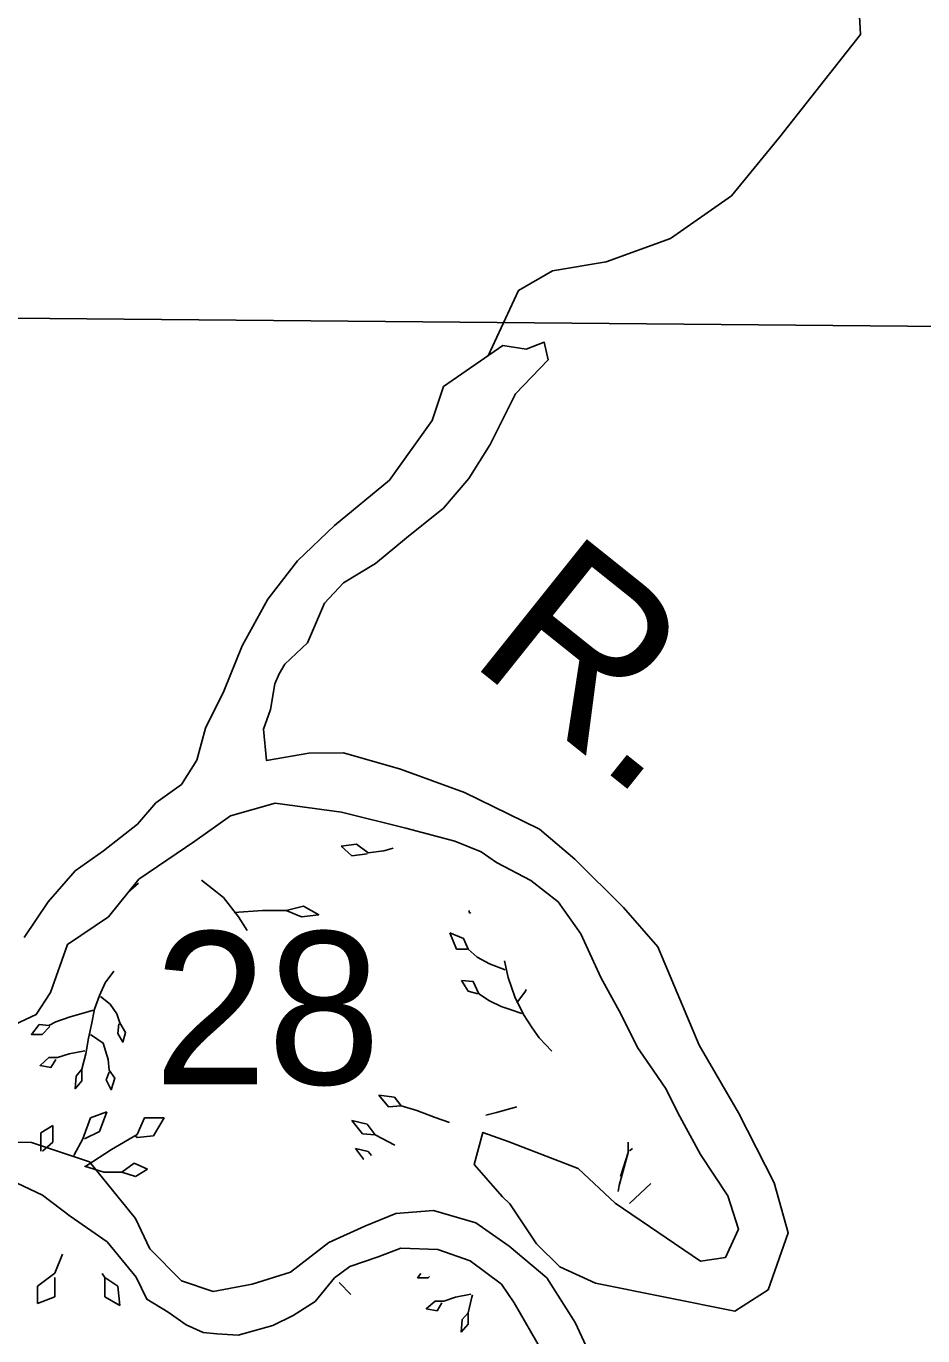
# Model space of a CAD drawing. Extents: x 380424 to 701066, y 1117407 to 1412949.
# Drawn here: x 523134 to 525775, y 1212226 to 1216086 of the extents above; entities that cross this region are included whole.
import ezdxf

# ---------------------------------------------------------------- set-up
doc = ezdxf.new("R2010")
doc.units = 0
for name, color, linetype in [('Islands', 7, 'Continuous'), ('Lakes and Ponds Text', 7, 'Continuous'), ('Mangroves', 7, 'Continuous'), ('Narrow River Creek and Branch and Slough', 7, 'Continuous'), ('Section Lines', 7, 'Continuous'), ('Section Numbers', 7, 'Continuous'), ('Wide Rivers and Canals', 7, 'Continuous')]:
    doc.layers.add(name, color=color, linetype=linetype)

msp = doc.modelspace()

# ---------------------------------------------------------------- linework, layer by layer
at = {"layer": 'Islands'}
msp.add_lwpolyline([(524652.9, 1212182), (524571.6, 1212323.9), (524534, 1212378.2), (524442.2, 1212447.1), (524346.3, 1212480.5), (524237.8, 1212484.7), (524171, 1212459.6), (524087.6, 1212430.4), (524041.7, 1212397), (523984.9, 1212327.5), (523920.7, 1212286.4), (523860.2, 1212257.1), (523758, 1212227.9), (523695.4, 1212232.1), (523655.7, 1212236.3), (523605.2, 1212258.9), (523552.4, 1212295.9), (523488.8, 1212334.4), (523457.6, 1212399.5), (523372, 1212503.4), (523263.5, 1212578.6), (523182.2, 1212641.2), (523088.3, 1212685)], dxfattribs=at)
at = {"layer": 'Mangroves'}
msp.add_line((524885, 1212695.8), (524907.1, 1212766.6), dxfattribs=at)
for points in [[(524107.3, 1213675.5), (524061.6, 1213669.7)], [(524061.6, 1213669.7), (524093, 1213641.1)], [(524141.7, 1213649.7), (524107.3, 1213675.5)], [(524215.3, 1213663.4), (524187.4, 1213655.4)], [(524093, 1213641.1), (524138.8, 1213646.9)], [(524187.4, 1213655.4), (524141.7, 1213649.7)], [(523464.8, 1213560.7), (523433.8, 1213534.2)], [(523650.8, 1213569.6), (523714.7, 1213518.5), (523759.4, 1213461), (523784.8, 1213421.1)], [(523746.6, 1213473.8), (523829.7, 1213480.2), (523900, 1213480.2), (523951.1, 1213492.9), (523995.8, 1213467.4), (523944.7, 1213461), (523900, 1213480.2)], [(524438.8, 1213479.6), (524439.1, 1213474.1)], [(524439.1, 1213474.1), (524444.2, 1213471.9)], [(524422, 1213396.9), (524381.9, 1213414.1)], [(524381.9, 1213414.1), (524402, 1213365.4)], [(524436.3, 1213365.4), (524422, 1213396.9)], [(524402, 1213365.4), (524433.4, 1213365.4)], [(524462, 1213342.6), (524436.3, 1213365.4)], [(524499.2, 1213322.5), (524462, 1213342.6)], [(524545, 1213305.4), (524499.2, 1213322.5)], [(524553.6, 1213282.5), (524542.9, 1213331.6)], [(523392.4, 1213300.8), (523366.6, 1213266.4), (523349.5, 1213229.3), (523335.2, 1213189.2), (523326.6, 1213143.4), (523317.8, 1213103.7), (523309.4, 1213057.6), (523298, 1213011.9), (523280.8, 1212991.8), (523278, 1212954.7), (523298, 1212977.5), (523298, 1213011.9)], [(524450.6, 1213271), (524416.3, 1213273.9)], [(524416.3, 1213273.9), (524436.3, 1213242.4)], [(524573.6, 1213225.3), (524553.6, 1213282.5)], [(524436.3, 1213242.4), (524464.9, 1213233.9)], [(524467.7, 1213233.9), (524450.6, 1213271)], [(524499.2, 1213213.8), (524467.7, 1213233.9)], [(524579.1, 1213207.3), (524605, 1213242.4)], [(524605, 1213242.4), (524607.3, 1213246.7)], [(523352.3, 1213226.4), (523381, 1213203.5), (523401, 1213174.9), (523409.6, 1213149.2), (523426.7, 1213120.6), (523418.1, 1213092), (523403.8, 1213117.7), (523406.7, 1213146.3)], [(524533.5, 1213196.7), (524499.2, 1213213.8)], [(524559.3, 1213188.1), (524533.5, 1213196.7)], [(524599.3, 1213173.8), (524573.6, 1213225.3)], [(523332.3, 1213186.3), (523295.1, 1213174.9), (523263.7, 1213166.3), (523220.8, 1213152), (523200.7, 1213140.6), (523172.1, 1213143.4), (523149.3, 1213114.8), (523180.7, 1213114.8), (523203.6, 1213137.7)], [(524593.6, 1213176.7), (524559.3, 1213188.1)], [(524624.3, 1213134.5), (524599.3, 1213173.8)], [(524645.4, 1213104.4), (524624.3, 1213134.5)], [(523323.7, 1213114.8), (523360.9, 1213089.1), (523375.2, 1213040.5), (523378.1, 1213009), (523395.3, 1212986.1), (523383.8, 1212951.8), (523369.5, 1212980.4), (523378.1, 1213003.3)], [(524682.3, 1213065.1), (524645.4, 1213104.4)], [(523306.6, 1213066.2), (523260.8, 1213057.6), (523226.5, 1213046.2), (523200.7, 1213046.2), (523175, 1213023.3), (523206.5, 1213017.6), (523220.8, 1213040.5)], [(524201.7, 1212901.4), (524173.1, 1212935.7)], [(524173.1, 1212935.7), (524218.9, 1212930)], [(524218.9, 1212930), (524238.9, 1212904.3)], [(524238.9, 1212904.3), (524201.7, 1212901.4)], [(524284.7, 1212890), (524238.9, 1212904.3)], [(524339, 1212870), (524284.7, 1212890)], [(524579.3, 1212901.4), (524519.2, 1212884.3)], [(523301, 1212806.5), (523323.2, 1212868.4)], [(523323.2, 1212868.4), (523371.9, 1212886.1)], [(523371.9, 1212886.1), (523349.7, 1212828.6)], [(523460.4, 1212819.7), (523482.5, 1212868.4)], [(523482.5, 1212868.4), (523540.1, 1212868.4)], [(523540.1, 1212868.4), (523509.1, 1212815.3)], [(524138.8, 1212849.9), (524093, 1212861.4)], [(524093, 1212861.4), (524124.5, 1212821.3)], [(524161.7, 1212818.5), (524138.8, 1212849.9)], [(524381.2, 1212854.6), (524339, 1212870)], [(524519.2, 1212884.3), (524488.4, 1212877)], [(523177.1, 1212824.2), (523212.5, 1212846.3)], [(523177.1, 1212771), (523177.1, 1212824.2)], [(523212.5, 1212846.3), (523212.5, 1212797.6)], [(523349.7, 1212828.6), (523305.5, 1212806.5)], [(523385.1, 1212775.5), (523460.4, 1212819.7)], [(523460.4, 1212810.9), (523456.1, 1212814.8)], [(523509.1, 1212815.3), (523460.4, 1212810.9)], [(524124.5, 1212821.3), (524161.7, 1212818.5)], [(524220, 1212788.2), (524161.7, 1212818.5)], [(523212.5, 1212797.6), (523181.5, 1212771)], [(523274.5, 1212757.8), (523301, 1212806.5)], [(523309.9, 1212726.8), (523385.1, 1212775.5)], [(524141.7, 1212769.8), (524104.5, 1212778.4)], [(524104.5, 1212778.4), (524127.4, 1212747)], [(524907.1, 1212766.6), (524907.1, 1212797)], [(524920, 1212778.3), (524911.5, 1212771.1)], [(523416.1, 1212709.1), (523451.5, 1212735.6)], [(523451.5, 1212735.6), (523491.4, 1212717.9)], [(524127.4, 1212747), (524128.1, 1212746.9)], [(524151.3, 1212757.8), (524141.7, 1212769.8)], [(524880.5, 1212669.2), (524907.1, 1212766.6)], [(523305.5, 1212726.8), (523363, 1212709.1)], [(523363, 1212709.1), (523416.1, 1212709.1)], [(523456, 1212695.8), (523416.1, 1212709.1)], [(523491.4, 1212717.9), (523456, 1212695.8)], [(524878.2, 1212651.5), (524880.5, 1212669.2)], [(524911.5, 1212616.1), (524974.1, 1212675.1)], [(523240.4, 1212466.9), (523218.2, 1212411.4)], [(523218.2, 1212411.4), (523167.1, 1212373.1)], [(523218.2, 1212341.2), (523218.2, 1212398.7)], [(523357.3, 1212410), (523365.2, 1212398.7)], [(523365.2, 1212398.7), (523403.5, 1212373.1)], [(523365.2, 1212341.2), (523365.2, 1212398.7)], [(524296.8, 1212409.8), (524287, 1212397.6)], [(524287, 1212397.6), (524318.5, 1212397.6)], [(524318.5, 1212397.6), (524321.9, 1212401)], [(523167.1, 1212373.1), (523167.1, 1212322)], [(523403.5, 1212373.1), (523409.9, 1212315.6)], [(524090, 1212347.8), (524056.4, 1212383.7)], [(524444.3, 1212348.9), (524398.5, 1212340.3), (524364.2, 1212328.9), (524338.5, 1212328.9), (524312.7, 1212306), (524344.2, 1212300.3), (524358.5, 1212323.2)], [(524448.4, 1212347.3), (524447.2, 1212340.3)], [(523167.1, 1212322), (523218.2, 1212341.2)], [(523409.9, 1212315.6), (523365.2, 1212341.2)], [(524447.2, 1212340.3), (524435.7, 1212294.6)], [(524418.6, 1212274.6), (524415.7, 1212237.4)], [(524435.7, 1212294.6), (524418.6, 1212274.6)], [(524435.7, 1212260.3), (524435.7, 1212294.6)], [(524415.7, 1212237.4), (524435.7, 1212260.3)]]:
    msp.add_lwpolyline(points, dxfattribs=at)
at = {"layer": 'Narrow River Creek and Branch and Slough'}
msp.add_lwpolyline([(524494.4, 1215114.5), (524584.5, 1215307), (524684.5, 1215365), (524842.5, 1215391), (525032.5, 1215460), (525211.5, 1215586), (525354.5, 1215760), (525591.5, 1216061), (525581.5, 1216261), (525512.5, 1216488), (525391.5, 1216757), (525259.5, 1217042)], dxfattribs=at)
at = {"layer": 'Section Lines'}
for points in [[(525973.1, 1220589), (525965.2, 1218913.8), (525950.5, 1215199.4), (520565.2, 1215248.4), (520587.2, 1218130.1), (520603.3, 1220656.1), (520608.2, 1220656), (522215.4, 1220641)], [(525950.5, 1215199.4), (525950.4, 1215167.4), (525956.8, 1210996.7), (525935.5, 1209817.3), (520596, 1209829.5), (520588.6, 1209829.5), (520591.6, 1212164.2), (520562.6, 1215240.9), (520565.2, 1215248.4)]]:
    msp.add_lwpolyline(points, close=True, dxfattribs=at)
at = {"layer": 'Wide Rivers and Canals'}
for points in [[(523127.9, 1213400.7), (523198.9, 1213505.1), (523278.1, 1213596.9), (523361.6, 1213655.4), (523461.7, 1213734.7), (523516, 1213797.3), (523591.1, 1213851.6), (523637, 1213922.5), (523662, 1214017.6), (523716.2, 1214126.2), (523770.5, 1214259.7), (523845.6, 1214397.5), (523933.2, 1214510.2), (524041.7, 1214614.6), (524204.4, 1214748.2), (524329.6, 1214923.5), (524362.9, 1215023.7), (524538.2, 1215144.8), (524606.7, 1215133.9), (524659.7, 1215154.9), (524671.7, 1215103), (524575.7, 1215002.8), (524500.6, 1214852.9), (524438, 1214753), (524362.9, 1214665.4), (524254.5, 1214577.7), (524162.7, 1214502.5), (524068.5, 1214445), (524012.5, 1214385.7), (523962.4, 1214268.8), (523895.6, 1214206.1), (523879, 1214176.9), (523866.4, 1214147.7), (523853.9, 1214072.6), (523833.1, 1214014.1), (523841.4, 1213922.3), (523966.6, 1213943.1), (524068.5, 1213944), (524236.5, 1213896), (524425, 1213827.3), (524554.3, 1213764.4), (524645.7, 1213719.6), (524750, 1213631.5), (524893.3, 1213488.2), (524994.6, 1213372.8), (525116.9, 1213082.6), (525232.2, 1212883.4), (525337, 1212677.1), (525378.9, 1212530.3), (525319.5, 1212362.4), (525221.7, 1212299.5), (524811.5, 1212382), (524706.5, 1212430), (524637.5, 1212498), (524558.5, 1212615), (524537.5, 1212636), (524453.5, 1212731), (524479.5, 1212826), (524553.5, 1212799), (524760.5, 1212719.1), (524868.8, 1212617.7), (525120.4, 1212446.4), (525193.8, 1212456.8), (525232.2, 1212540.8), (525200.7, 1212638.6), (525120.4, 1212761), (525054, 1212883.4), (525019, 1212953.3), (524980.6, 1213009.2), (524935.2, 1213075.7), (524886.3, 1213173.5), (524826.9, 1213281.9), (524767.5, 1213411.3), (524701.1, 1213505.7), (524620.7, 1213568.6), (524519.4, 1213621), (524474, 1213652.5), (524397.1, 1213684), (524252.5, 1213722), (524062.5, 1213770), (523867.5, 1213796), (523735.5, 1213759), (523630.7, 1213684.4), (523465.9, 1213571.7), (523376.2, 1213461.3), (523255.2, 1213379.9), (523205.1, 1213238.2), (523163.4, 1213173.5), (523084.1, 1213135.9)], [(523046.6, 1212797.8), (523149.3, 1212796.1), (523320.6, 1212739.3), (523455.5, 1212572.3), (523498.5, 1212483), (523591.1, 1212388.6), (523684.9, 1212357.3), (523799.7, 1212378.2), (523912.3, 1212413.7), (524025, 1212501.4), (524131.4, 1212549.4), (524223.2, 1212586.9), (524333.7, 1212595.3), (524458.9, 1212559.8), (524557, 1212490.9), (524667.5, 1212397), (524751, 1212265.5), (524821.9, 1212113.7)]]:
    msp.add_lwpolyline(points, dxfattribs=at)

# ---------------------------------------------------------------- texts
at = {"layer": 'Lakes and Ponds Text'}
msp.add_text('R.', height=500, rotation=321.3404, dxfattribs=at).set_placement((524430.4, 1214217.8))
at = {"layer": 'Section Numbers'}
msp.add_text('28', height=450, rotation=0.0003, dxfattribs=at).set_placement((523509.2, 1212967.5))

doc.saveas('drawing.dxf')
